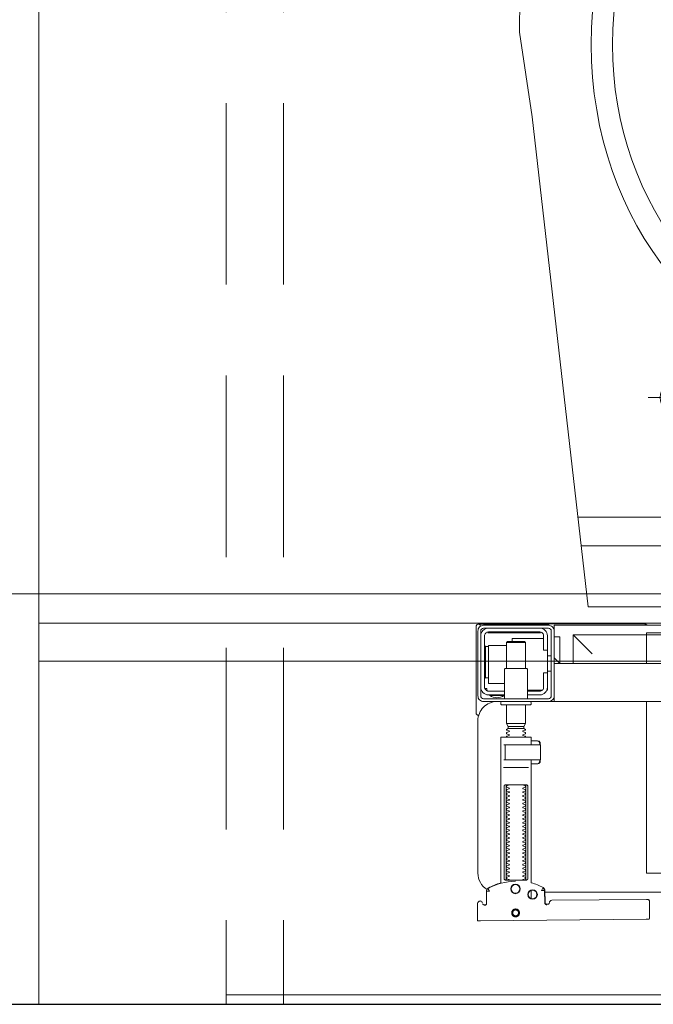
# Model space of a CAD drawing. Header units: millimetres. Extents: x 23192 to 177760, y -399809 to -79279.
# Tile 453 of 656: x 60372 to 60405, y -194641 to -194589. Entities that reach past the tile are written whole.
import ezdxf

# ---------------------------------------------------------------- set-up
doc = ezdxf.new("R2010")
doc.units = ezdxf.units.MM
doc.linetypes.add('DASHDOT', pattern=[25.4, 12.7, -6.35, 0, -6.35])
doc.linetypes.add('HIDDEN2', pattern=[4.7625, 3.175, -1.5875])
doc.layers.get('0').update_dxf_attribs({"lineweight": 0})
for name, color, linetype, lineweight in [('!! 0_ Istn-sciany', 3, 'Continuous', 30), ('!! 0_Osie', 1, 'DASHDOT', 13), ('!! 2 ZABUDOWA GK-MDF', 54, 'Continuous', 13), ('!! 2_wypos-sanitarne', 240, 'Continuous', 9), ('0-osie-liniA', 14, 'DASHDOT', 5)]:
    doc.layers.add(name, color=color, linetype=linetype, lineweight=lineweight)
doc.layers.add('!! 2_WYBURZENIA DO REMONTU', color=7, linetype='Continuous', lineweight=0, true_color=0x4d4d4d, plot=False)
doc.layers.add('!!_@ wypos sanit nd', color=7, linetype='Continuous', lineweight=0, plot=False)
doc.layers.add('Powierzchnia', color=140, linetype='Continuous', lineweight=5, plot=False)

# ---------------------------------------------------------------- blocks, each defined once
blk = doc.blocks.new('A$C5ec76950')
at = {"lineweight": 0}
for p, q in [((-142.1, 0), (-171.53, -257.05)), ((-142.1, 0), (142.1, 0)), ((142.1, 0), (171.53, -257.05)), ((-145.77, -32), (145.77, -32)), ((-147.48, -47), (147.48, -47)), ((-104.1, -109.84), (-104.1, -95.39)), ((95.9, -109.84), (95.9, -95.39)), ((-104.1, -109.84), (-118.2, -109.84)), ((-104.1, -109.84), (-89.27, -109.84)), ((-104.1, -109.84), (-104.1, -124.06)), ((95.9, -109.84), (81.8, -109.84)), ((95.9, -109.84), (110.73, -109.84)), ((95.9, -109.84), (95.9, -124.06)), ((-34.99, -155.14), (40.01, -155.14)), ((-44.4, -168.12), (-44.4, -217.67)), ((49.42, -168.12), (49.42, -217.67)), ((-171.53, -257.05), (-178.21, -301.4)), ((171.53, -257.05), (178.21, -301.4)), ((-178.21, -301.4), (-177.65, -346.92)), ((178.21, -301.4), (177.65, -346.92)), ((-141.95, -305), (-140.95, -305)), ((-177.65, -346.92), (-175.08, -360.84)), ((177.65, -346.92), (175.08, -360.84)), ((-175.08, -360.84), (-171.16, -375.27)), ((175.08, -360.84), (171.16, -375.27)), ((-171.16, -375.27), (-166.01, -389.33)), ((171.16, -375.27), (166.01, -389.33)), ((-166.01, -389.33), (-159.69, -402.91)), ((166.01, -389.33), (159.69, -402.91)), ((-159.69, -402.91), (-152.23, -415.93)), ((159.69, -402.91), (152.23, -415.93)), ((-152.23, -415.93), (-143.69, -428.28)), ((152.23, -415.93), (143.69, -428.28)), ((-143.69, -428.28), (-134.13, -439.88)), ((143.69, -428.28), (134.13, -439.88)), ((-134.13, -439.88), (-117.71, -455.96)), ((134.13, -439.88), (117.71, -455.96)), ((-117.71, -455.96), (-100.01, -469.4)), ((117.71, -455.96), (100.01, -469.4)), ((-100.01, -469.4), (-87.1, -477.25)), ((100.01, -469.4), (87.1, -477.25)), ((-87.1, -477.25), (-65.38, -487.74)), ((87.1, -477.25), (65.38, -487.74)), ((-65.38, -487.74), (-50.7, -492.46)), ((65.38, -487.74), (50.7, -492.46)), ((-50.7, -492.46), (-30.19, -497.25)), ((50.7, -492.46), (30.19, -497.25)), ((-30.19, -497.25), (-15.15, -499.23)), ((-15.15, -499.23), (0, -499.95)), ((15.15, -499.23), (0, -499.95)), ((30.19, -497.25), (15.15, -499.23))]:
    blk.add_line(p, q, dxfattribs=at)
for centre, radius, start, end in [((-32.44, -166.89), 12.02, 102.2339, 185.8899), ((37.46, -166.89), 12.02, 354.1101, 77.7661), ((2.51, -215.37), 46.97, 182.8022, 357.1978)]:
    blk.add_arc(centre, radius, start, end, dxfattribs=at)
for centre in [(-104.1, -109.84), (95.9, -109.84)]:
    blk.add_ellipse(centre, major_axis=(5.99, 5.99), ratio=1, start_param=5.497787, end_param=11.780972, dxfattribs=at)
for major_axis, ratio in [((0, -170), 0.823529), ((0, -155.45), 0.829092)]:
    blk.add_ellipse((0.54, -295), major_axis=major_axis, ratio=ratio, dxfattribs=at)
blk = doc.blocks.new('A$Cff2eaf8b')
for points in [[(0.16424, 0.07378), (0.16327, 0.07377), (0.16304, 0.07374), (0.16282, 0.07366), (0.16262, 0.07353), (0.16265, 0.07357), (0.16258, 0.07337), (0.16257, 0.07317, -0.157432), (0.16238, 0.07258), (0.1621, 0.07218, -0.241147), (0.16129, 0.07175), (0.1115, 0.07128), (0.11133, 0.07127), (0.11119, 0.07127), (0.11107, 0.07127), (0.11094, 0.07128), (0.11078, 0.0713), (0.11062, 0.07135), (0.11047, 0.07143), (0.11033, 0.07153), (0.11022, 0.07165), (0.11012, 0.07179), (0.11005, 0.07194), (0.11001, 0.0721), (0.10999, 0.07227), (0.10995, 0.08127), (0.11022, 0.08166)], [(0.19647, 0.0744), (0.19626, 0.07438), (0.19604, 0.0743), (0.19585, 0.07417), (0.19566, 0.07396, 0.132231), (0.19551, 0.07346), (0.19546, 0.06691)], [(0.19768, 0.0731, 0.415336), (0.19869, 0.07211)], [(0.19885, 0.07212), (0.19898, 0.07212), (0.19912, 0.07213), (0.19927, 0.07216), (0.1994, 0.07222), (0.19953, 0.07229), (0.19965, 0.07238), (0.19975, 0.07248), (0.20007, 0.07294, 0.158481), (0.20025, 0.07353)], [(0.18031, 0.06175, 0.125713), (0.19466, 0.06556, 0.121439), (0.19519, 0.06605, -0.262119), (0.2, 0.0575), (0.2, -0.0225, -0.414214), (0.19, -0.0325), (0.18751, -0.0325, 0.405519), (0.188, -0.032), (0.188, -0.0313, 0.414214), (0.1875, -0.0308), (0.1725, -0.0308, 0.414214), (0.172, -0.0313), (0.172, -0.032, 0.405519), (0.17249, -0.0325, 0.001664), (0.15993, -0.0325)], [(0.172, -0.00986), (0.172, -0.01366, 0.414214), (0.1722, -0.01386), (0.18462, -0.01386), (0.1878, -0.01386, 0.414214), (0.188, -0.01366), (0.188, 0.06267), (0.18885, 0.06292), (0.18969, 0.06319), (0.19052, 0.0635), (0.19134, 0.06382), (0.19215, 0.06417), (0.19295, 0.06454), (0.19374, 0.06494), (0.19456, 0.06538), (0.19464, 0.06544), (0.19473, 0.0655), (0.19481, 0.06557), (0.19488, 0.06564), (0.19495, 0.06572), (0.19502, 0.06581)], [(0.17647, 0.01114, 0.182836), (0.17636, 0.01123), (0.17515, 0.01163, 0.050055), (0.175, 0.0119), (0.175, 0.01218, 0.050055), (0.17515, 0.01244), (0.17636, 0.01285, 0.719897), (0.17636, 0.01323), (0.17515, 0.01363, 0.050055), (0.175, 0.0139), (0.175, 0.01418, 0.050055), (0.17515, 0.01444), (0.17636, 0.01485, 0.719897), (0.17636, 0.01523), (0.17515, 0.01563, 0.050055), (0.175, 0.0159), (0.175, 0.01618, 0.050055), (0.17515, 0.01644), (0.17636, 0.01685, 0.719897), (0.17636, 0.01723), (0.17515, 0.01763, 0.050055), (0.175, 0.0179), (0.175, 0.01818, 0.050055), (0.17515, 0.01844), (0.17636, 0.01885, 0.719897), (0.17636, 0.01923), (0.17515, 0.01963, 0.050055), (0.175, 0.0199), (0.175, 0.02018, 0.050055), (0.17515, 0.02044), (0.17636, 0.02085, 0.719897), (0.17636, 0.02123), (0.17515, 0.02163, 0.050055), (0.175, 0.0219), (0.175, 0.02218, 0.050055), (0.17515, 0.02244), (0.17636, 0.02285, 0.719897), (0.17636, 0.02323), (0.17515, 0.02363, 0.050055), (0.175, 0.0239), (0.175, 0.02418, 0.050055), (0.17515, 0.02444), (0.17636, 0.02485, 0.719897), (0.17636, 0.02523), (0.17515, 0.02563, 0.050055), (0.175, 0.0259), (0.175, 0.02618, 0.050055), (0.17515, 0.02644), (0.17636, 0.02685, 0.719897), (0.17636, 0.02723), (0.17515, 0.02763, 0.050055), (0.175, 0.0279), (0.175, 0.02818, 0.050055), (0.17515, 0.02844), (0.17636, 0.02885, 0.719897), (0.17636, 0.02923), (0.17515, 0.02963, 0.050055), (0.175, 0.0299), (0.175, 0.03018, 0.050055), (0.17515, 0.03044), (0.17636, 0.03085, 0.719897), (0.17636, 0.03123), (0.17515, 0.03163, 0.050055), (0.175, 0.0319), (0.175, 0.03218, 0.050055), (0.17515, 0.03244), (0.17636, 0.03285, 0.719897), (0.17636, 0.03323), (0.17515, 0.03363, 0.050055), (0.175, 0.0339), (0.175, 0.03418, 0.050055), (0.17515, 0.03444), (0.17636, 0.03485, 0.719897), (0.17636, 0.03523), (0.17515, 0.03563, 0.050055), (0.175, 0.0359), (0.175, 0.03618, 0.050055), (0.17515, 0.03644), (0.17636, 0.03685, 0.719897), (0.17636, 0.03723), (0.17515, 0.03763, 0.050055), (0.175, 0.0379), (0.175, 0.03818, 0.050055), (0.17515, 0.03844), (0.17636, 0.03885, 0.719897), (0.17636, 0.03923), (0.17515, 0.03963, 0.050055), (0.175, 0.0399), (0.175, 0.04018, 0.050055), (0.17515, 0.04044), (0.17636, 0.04085, 0.719897), (0.17636, 0.04123), (0.17515, 0.04163, 0.050055), (0.175, 0.0419), (0.175, 0.04218, 0.050055), (0.17515, 0.04244), (0.17636, 0.04285, 0.719897), (0.17636, 0.04323), (0.17515, 0.04363, 0.050055), (0.175, 0.0439), (0.175, 0.04418, 0.050055), (0.17515, 0.04444), (0.17636, 0.04485, 0.719897), (0.17636, 0.04523), (0.17515, 0.04563, 0.050055), (0.175, 0.0459), (0.175, 0.04618, 0.050055), (0.17515, 0.04644), (0.17636, 0.04685, 0.719897), (0.17636, 0.04723), (0.17515, 0.04763, 0.050055), (0.175, 0.0479), (0.175, 0.04818, 0.050055), (0.17515, 0.04844), (0.17636, 0.04885, 0.719897), (0.17636, 0.04923), (0.17515, 0.04963, 0.050055), (0.175, 0.0499), (0.175, 0.05018, 0.050055), (0.17515, 0.05044), (0.17636, 0.05085, 0.719897), (0.17636, 0.05123), (0.17515, 0.05163, 0.050055), (0.175, 0.0519), (0.175, 0.05218, 0.050055), (0.17515, 0.05244), (0.17636, 0.05285, 0.719897), (0.17636, 0.05323), (0.17515, 0.05363, 0.050055), (0.175, 0.0539), (0.175, 0.05418, 0.050055), (0.17515, 0.05444), (0.17636, 0.05485, 0.719897), (0.17636, 0.05523), (0.17515, 0.05563, 0.050055), (0.175, 0.0559), (0.175, 0.05618, 0.050055), (0.17515, 0.05644), (0.17636, 0.05685, 0.719897), (0.17636, 0.05723), (0.17515, 0.05763, 0.050055), (0.175, 0.0579), (0.175, 0.05818, 0.050055), (0.17515, 0.05844), (0.17636, 0.05885, 0.719897), (0.17636, 0.05923), (0.17515, 0.05963, 0.050055), (0.175, 0.0599), (0.175, 0.06018, 0.050055), (0.17515, 0.06044), (0.17636, 0.06085, 0.474594), (0.17647, 0.06114)], [(0.18353, 0.06114, 0.474594), (0.18364, 0.06085), (0.18485, 0.06044, 0.050055), (0.185, 0.06018), (0.185, 0.0599, 0.050055), (0.18485, 0.05963), (0.18364, 0.05923, 0.719897), (0.18364, 0.05885), (0.18485, 0.05844, 0.050055), (0.185, 0.05818), (0.185, 0.0579, 0.050055), (0.18485, 0.05763), (0.18364, 0.05723, 0.719897), (0.18364, 0.05685), (0.18485, 0.05644, 0.050055), (0.185, 0.05618), (0.185, 0.0559, 0.050055), (0.18485, 0.05563), (0.18364, 0.05523, 0.719897), (0.18364, 0.05485), (0.18485, 0.05444, 0.050055), (0.185, 0.05418), (0.185, 0.0539, 0.050055), (0.18485, 0.05363), (0.18364, 0.05323, 0.719897), (0.18364, 0.05285), (0.18485, 0.05244, 0.050055), (0.185, 0.05218), (0.185, 0.0519, 0.050055), (0.18485, 0.05163), (0.18364, 0.05123, 0.719897), (0.18364, 0.05085), (0.18485, 0.05044, 0.050055), (0.185, 0.05018), (0.185, 0.0499, 0.050055), (0.18485, 0.04963), (0.18364, 0.04923, 0.719897), (0.18364, 0.04885), (0.18485, 0.04844, 0.050055), (0.185, 0.04818), (0.185, 0.0479, 0.050055), (0.18485, 0.04763), (0.18364, 0.04723, 0.719897), (0.18364, 0.04685), (0.18485, 0.04644, 0.050055), (0.185, 0.04618), (0.185, 0.0459, 0.050055), (0.18485, 0.04563), (0.18364, 0.04523, 0.719897), (0.18364, 0.04485), (0.18485, 0.04444, 0.050055), (0.185, 0.04418), (0.185, 0.0439, 0.050055), (0.18485, 0.04363), (0.18364, 0.04323, 0.719897), (0.18364, 0.04285), (0.18485, 0.04244, 0.050055), (0.185, 0.04218), (0.185, 0.0419, 0.050055), (0.18485, 0.04163), (0.18364, 0.04123, 0.719897), (0.18364, 0.04085), (0.18485, 0.04044, 0.050055), (0.185, 0.04018), (0.185, 0.0399, 0.050055), (0.18485, 0.03963), (0.18364, 0.03923, 0.719897), (0.18364, 0.03885), (0.18485, 0.03844, 0.050055), (0.185, 0.03818), (0.185, 0.0379, 0.050055), (0.18485, 0.03763), (0.18364, 0.03723, 0.719897), (0.18364, 0.03685), (0.18485, 0.03644, 0.050055), (0.185, 0.03618), (0.185, 0.0359, 0.050055), (0.18485, 0.03563), (0.18364, 0.03523, 0.719897), (0.18364, 0.03485), (0.18485, 0.03444, 0.050055), (0.185, 0.03418), (0.185, 0.0339, 0.050055), (0.18485, 0.03363), (0.18364, 0.03323, 0.719897), (0.18364, 0.03285), (0.18485, 0.03244, 0.050055), (0.185, 0.03218), (0.185, 0.0319, 0.050055), (0.18485, 0.03163), (0.18364, 0.03123, 0.719897), (0.18364, 0.03085), (0.18485, 0.03044, 0.050055), (0.185, 0.03018), (0.185, 0.0299, 0.050055), (0.18485, 0.02963), (0.18364, 0.02923, 0.719897), (0.18364, 0.02885), (0.18485, 0.02844, 0.050055), (0.185, 0.02818), (0.185, 0.0279, 0.050055), (0.18485, 0.02763), (0.18364, 0.02723, 0.719897), (0.18364, 0.02685), (0.18485, 0.02644, 0.050055), (0.185, 0.02618), (0.185, 0.0259, 0.050055), (0.18485, 0.02563), (0.18364, 0.02523, 0.719897), (0.18364, 0.02485), (0.18485, 0.02444, 0.050055), (0.185, 0.02418), (0.185, 0.0239, 0.050055), (0.18485, 0.02363), (0.18364, 0.02323, 0.719897), (0.18364, 0.02285), (0.18485, 0.02244, 0.050055), (0.185, 0.02218), (0.185, 0.0219, 0.050055), (0.18485, 0.02163), (0.18364, 0.02123, 0.719897), (0.18364, 0.02085), (0.18485, 0.02044, 0.050055), (0.185, 0.02018), (0.185, 0.0199, 0.050055), (0.18485, 0.01963), (0.18364, 0.01923, 0.719897), (0.18364, 0.01885), (0.18485, 0.01844, 0.050055), (0.185, 0.01818), (0.185, 0.0179, 0.050055), (0.18485, 0.01763), (0.18364, 0.01723, 0.719897), (0.18364, 0.01685), (0.18485, 0.01644, 0.050055), (0.185, 0.01618), (0.185, 0.0159, 0.050055), (0.18485, 0.01563), (0.18364, 0.01523, 0.719897), (0.18364, 0.01485), (0.18485, 0.01444, 0.050055), (0.185, 0.01418), (0.185, 0.0139, 0.050055), (0.18485, 0.01363), (0.18364, 0.01323, 0.719897), (0.18364, 0.01285), (0.18485, 0.01244, 0.050055), (0.185, 0.01218), (0.185, 0.0119, 0.050055), (0.18485, 0.01163), (0.18364, 0.01123, 0.182836), (0.18353, 0.01114)], [(0.18575, -0.00966), (0.18575, -0.00207), (0.18572, -0.00196), (0.18564, -0.00189), (0.18554, -0.00186), (0.18565, -0.00188), (0.18573, -0.00194), (0.18577, -0.00204), (0.18577, -0.00966), (0.18574, -0.00977), (0.18566, -0.00984), (0.18547, -0.00986), (0.18558, -0.00981), (0.18563, -0.00966), (0.18563, -0.00206), (0.18557, -0.00191), (0.18547, -0.00186), (0.16743, -0.00186, 0.414214), (0.16723, -0.00206), (0.16723, -0.00966, 0.414214), (0.16743, -0.00986), (0.18547, -0.00986)], [(0.18555, -0.00986, 0.414213), (0.18575, -0.00966), (0.18575, -0.00207), (0.18575, -0.00966), (0.18572, -0.00977), (0.18564, -0.00984), (0.18554, -0.00986)], [(0.175, -0.01382), (0.175, -0.01406, -0.050055), (0.17515, -0.01432), (0.17636, -0.01473, -0.719897), (0.17636, -0.01511), (0.17515, -0.01552, -0.050055), (0.175, -0.01578), (0.175, -0.01606, -0.050055), (0.17515, -0.01632), (0.17636, -0.01673, -0.719897), (0.17636, -0.01711), (0.17515, -0.01752, -0.050055), (0.175, -0.01778), (0.1759, -0.0183), (0.1759, -0.01936), (0.175, -0.02092), (0.175, -0.0308)], [(0.185, -0.01382), (0.185, -0.01406, 0.050055), (0.18485, -0.01432), (0.18364, -0.01473, 0.719897), (0.18364, -0.01511), (0.18485, -0.01552, 0.050055), (0.185, -0.01578), (0.185, -0.01606, 0.050055), (0.18485, -0.01632), (0.18364, -0.01673, 0.719897), (0.18364, -0.01711), (0.18485, -0.01752, 0.050055), (0.185, -0.01778), (0.1841, -0.0183), (0.1841, -0.01936), (0.185, -0.02092), (0.185, -0.0308)], [(0.2001, -0.02534, 0.126559), (0.19961, -0.02525)], [(0.20099, -0.02671, 0.198909), (0.20055, -0.02564, 0.091301), (0.2001, -0.02534)], [(0.16379, -0.0385), (0.1635, -0.0385), (0.1635, -0.04, -0.414214), (0.1675, -0.036), (0.174, -0.036)], [(0.174, -0.034), (0.174, -0.0493, 0.414214), (0.1745, -0.0498), (0.1855, -0.0498, 0.414214), (0.186, -0.0493), (0.186, -0.034)], [(0.19375, -0.03562, 0.119096), (0.19, -0.03454, 0.119096), (0.18625, -0.03562)], [(0.19375, -0.036), (0.19375, -0.03562), (0.18625, -0.03562), (0.18625, -0.036), (0.1945, -0.036, -0.414214), (0.1985, -0.04)], [(0.174, -0.038), (0.1675, -0.038, 0.414214), (0.1655, -0.04), (0.1655, -0.0475), (0.1635, -0.0475), (0.1635, -0.067, 0.414214), (0.1675, -0.071)], [(0.1635, -0.0595), (0.1655, -0.0595), (0.1655, -0.067, 0.414214), (0.1675, -0.069), (0.1945, -0.069, 0.414214), (0.1965, -0.067), (0.1965, -0.04, 0.414214), (0.1945, -0.038), (0.186, -0.038)], [(0.1945, -0.04497), (0.19515, -0.04496), (0.19542, -0.04496), (0.1956, -0.04496), (0.19566, -0.04496, 0.116465), (0.19589, -0.0449), (0.196, -0.04485), (0.196, -0.06155), (0.19589, -0.0615, 0.116465), (0.19566, -0.06144), (0.19542, -0.06144), (0.19515, -0.06144), (0.1945, -0.06143)], [(0.1945, -0.071, 0.414214), (0.1985, -0.067)], [(0.1987, -0.07216, 0.000114), (0.1987, -0.07216, 0.517015), (0.20003, -0.07309), (0.19993, -0.07313), (0.19983, -0.07315), (0.19971, -0.07318), (0.19958, -0.07319), (0.19948, -0.07319), (0.19903, -0.07319), (0.19841, -0.07319), (0.19771, -0.07319), (0.16427, -0.07319), (0.16392, -0.07319), (0.16356, -0.07319), (0.16323, -0.07319), (0.16293, -0.07319), (0.16269, -0.07319), (0.16249, -0.07319), (0.16236, -0.07319)], [(0.2001, -0.07306, 0.091301), (0.20055, -0.07276, 0.198909), (0.20099, -0.0717)], [(0.11124, -0.0725), (0.11142, -0.07274), (0.11165, -0.07293), (0.11192, -0.07308), (0.1122, -0.07317), (0.1125, -0.0732), (0.1623, -0.0732, 0.326231), (0.16325, -0.0725)]]:
    blk.add_lwpolyline(points, format="xyb")
for points in [[(0.19864, 0.08252), (0.11173, 0.08169)], [(0.20013, 0.08252), (0.20025, 0.07353)], [(0.16386, 0.07389), (0.16409, 0.07384), (0.16425, 0.07378), (0.1644, 0.07368), (0.16452, 0.07356), (0.16463, 0.07342), (0.16471, 0.07326), (0.16476, 0.07309), (0.16478, 0.07292), (0.16496, 0.06636), (0.16497, 0.06624), (0.16498, 0.06614), (0.165, 0.06604), (0.16503, 0.06594), (0.16507, 0.06584), (0.16511, 0.06575), (0.16516, 0.06566), (0.16521, 0.06557), (0.16527, 0.06549), (0.16534, 0.0654), (0.16542, 0.06533), (0.1655, 0.06526), (0.16558, 0.06519), (0.16567, 0.06513), (0.16576, 0.06508), (0.16651, 0.0647), (0.16726, 0.06433), (0.16803, 0.06399), (0.16881, 0.06367), (0.1696, 0.06337), (0.17039, 0.06309), (0.17119, 0.06284), (0.172, 0.0626), (0.172, -0.00186)], [(0.1651, 0.06653), (0.16492, 0.07312), (0.1649, 0.07329), (0.16485, 0.07345), (0.16478, 0.07361), (0.16467, 0.07374), (0.16455, 0.07386), (0.16441, 0.07396), (0.16425, 0.07403), (0.16409, 0.07408), (0.16391, 0.07409)], [(0.19757, 0.07355), (0.19749, 0.07368), (0.19738, 0.0738), (0.19726, 0.0739), (0.19713, 0.07399), (0.19698, 0.07405), (0.19683, 0.07408), (0.19667, 0.07409), (0.19577, 0.07408)], [(0.16493, 0.0675), (-0.16477, 0.0675)], [(0.172, 0.07087), (0.172, 0.06656)], [(-0.11847, -0.0325), (-0.11847, 0.0575), (0.11153, 0.0575), (0.11153, -0.0325)], [(0.17483, 0.06014), (0.17483, 0.01214)], [(0.18523, 0.01214), (0.18523, 0.06014)], [(0.16811, -0.00015), (0.16776, -0.00056), (0.16776, -0.00022), (0.16779, -0.00011), (0.16786, -0.00004), (0.16797, 0), (0.1681, 0.00001), (0.16822, 0.00001), (0.16841, 0.00003), (0.16887, 0.00014), (0.172, 0.00014)], [(0.16848, 0.00006), (0.16856, 0.00012), (0.16876, 0.00014)], [(0.18662, 0.00214), (0.17345, 0.00214)], [(0.16732, -0.0019), (0.16732, -0.00074), (0.16736, -0.00062), (0.16746, -0.00054), (0.16767, -0.00049)], [(0.16751, -0.00165), (0.16754, -0.00139), (0.16766, -0.00086)], [(0.17371, -0.00186), (0.18481, -0.00186), (0.18637, -0.00186)], [(0.16767, -0.01124), (0.16755, -0.01122), (0.16746, -0.01119), (0.16737, -0.01112), (0.16732, -0.01098), (0.16732, -0.00983)], [(0.16766, -0.01087), (0.16754, -0.01033), (0.16751, -0.01008)], [(0.18558, -0.00986), (0.18637, -0.00986)], [(0.172, -0.01186), (0.16887, -0.01186), (0.16841, -0.01176), (0.16831, -0.01174), (0.16819, -0.01174), (0.16806, -0.01173), (0.16794, -0.01172), (0.16783, -0.01166), (0.16776, -0.01151), (0.16776, -0.01117), (0.16811, -0.01157)], [(0.16876, -0.01186), (0.16866, -0.01186), (0.16848, -0.01178)], [(0.1759, -0.0183), (0.1841, -0.0183)], [(0.1841, -0.01936), (0.1759, -0.01936)], [(0.185, -0.02092), (0.175, -0.02092)], [(0.19962, -0.02522), (0.19976, -0.02523), (0.19987, -0.02526), (0.20001, -0.0253)], [(0.20099, -0.02671), (0.20099, -0.0717)], [(-0.16, -0.0355), (-0.16, -0.0325), (0.16, -0.0325), (0.16, -0.0355)], [(0.16, -0.0485), (0.16, -0.0365)], [(0.1635, -0.0475), (0.1635, -0.04)], [(0.174, -0.0385), (0.16618, -0.0385)], [(0.167, -0.03806), (0.16693, -0.03815), (0.16687, -0.03825), (0.16681, -0.03837), (0.16675, -0.0385)], [(0.19499, -0.03806), (0.19506, -0.03814), (0.19512, -0.03823), (0.19517, -0.03833), (0.19521, -0.03842), (0.19525, -0.03853), (0.19528, -0.03863), (0.19531, -0.03874), (0.19533, -0.03885), (0.19535, -0.03896), (0.19537, -0.03907), (0.19538, -0.03917), (0.19539, -0.03927), (0.19537, -0.03937), (0.19547, -0.0394), (0.19557, -0.0394), (0.19567, -0.0394), (0.19578, -0.0394), (0.19589, -0.0394), (0.19612, -0.0394), (0.19616, -0.0393), (0.19615, -0.03919), (0.19613, -0.03907), (0.19609, -0.03894), (0.19605, -0.03882), (0.19594, -0.03861)], [(0.186, -0.042), (0.1945, -0.042), (0.1945, -0.062), (0.185, -0.062)], [(0.19591, -0.04489), (0.19602, -0.04489), (0.19615, -0.04489), (0.19632, -0.04489), (0.1965, -0.04489)], [(0.1615, -0.0485), (0.1635, -0.0485)], [(0.175, -0.0498), (0.175, -0.06346), (0.1755, -0.06396), (0.1845, -0.06396), (0.185, -0.06346), (0.185, -0.0498)], [(0.16, -0.0555), (0.157, -0.0525), (0.16, -0.0525), (-0.16, -0.0525), (-0.157, -0.0525), (-0.16, -0.0555)], [(0.11153, -0.0525), (0.11153, -0.0675), (0.15, -0.0675)], [(0.14, -0.0575), (0.15, -0.0675), (0.15, -0.0525)], [(0.16, -0.0665), (0.157, -0.0665), (0.157, -0.0525)], [(0.1615, -0.0565), (0.1635, -0.0565)], [(0.1965, -0.06151), (0.19632, -0.06151), (0.19615, -0.06151), (0.19602, -0.06151), (0.19591, -0.06151)], [(0.1655, -0.0655), (0.182, -0.0655), (0.182, -0.06396)], [(0.185, -0.06346), (0.175, -0.06346)], [(0.16, -0.0695), (0.16, -0.0725), (0.03305, -0.0725)], [(0.16721, -0.0685), (0.19466, -0.0685), (0.19478, -0.0685)], [(0.17, -0.069), (0.17, -0.0685)], [(0.174, -0.069), (0.174, -0.0685)]]:
    blk.add_lwpolyline(points)
for points in [[(0.18024, 0.0763), (0.18044, 0.07631), (0.18064, 0.07634), (0.18083, 0.07639), (0.18102, 0.07646), (0.1812, 0.07655), (0.18138, 0.07665), (0.18154, 0.07677), (0.18168, 0.07691), (0.18182, 0.07706), (0.18193, 0.07722), (0.18204, 0.0774), (0.18212, 0.07758), (0.18219, 0.07777), (0.18223, 0.07796), (0.18226, 0.07816), (0.18227, 0.07836), (0.18226, 0.07857), (0.18223, 0.07876), (0.18217, 0.07896), (0.18211, 0.07915), (0.18202, 0.07933), (0.18191, 0.0795), (0.18179, 0.07966), (0.18165, 0.07981), (0.1815, 0.07994), (0.18134, 0.08006), (0.18117, 0.08016), (0.18099, 0.08024), (0.1808, 0.08031), (0.1806, 0.08036), (0.1804, 0.08038), (0.1802, 0.08039), (0.18, 0.08038), (0.1798, 0.08035), (0.17961, 0.0803), (0.17942, 0.08023), (0.17924, 0.08014), (0.17907, 0.08004), (0.17891, 0.07992), (0.17876, 0.07978), (0.17863, 0.07963), (0.17851, 0.07947), (0.17841, 0.07929), (0.17832, 0.07911), (0.17826, 0.07892), (0.17821, 0.07872), (0.17818, 0.07853), (0.17817, 0.07832), (0.17819, 0.07812), (0.17822, 0.07793), (0.17827, 0.07773), (0.17834, 0.07754), (0.17842, 0.07736), (0.17853, 0.07719), (0.17865, 0.07703), (0.17879, 0.07688), (0.17894, 0.07675), (0.1791, 0.07663), (0.17927, 0.07653), (0.17946, 0.07645), (0.17965, 0.07638), (0.17984, 0.07633), (0.18004, 0.07631)], [(0.18023, 0.07679), (0.18038, 0.0768), (0.18053, 0.07682), (0.18068, 0.07686), (0.18082, 0.07691), (0.18096, 0.07698), (0.18109, 0.07706), (0.18121, 0.07715), (0.18132, 0.07725), (0.18143, 0.07737), (0.18151, 0.07749), (0.18159, 0.07762), (0.18166, 0.07776), (0.18171, 0.0779), (0.18174, 0.07805), (0.18176, 0.0782), (0.18177, 0.07835), (0.18176, 0.0785), (0.18174, 0.07866), (0.1817, 0.0788), (0.18164, 0.07895), (0.18158, 0.07908), (0.1815, 0.07921), (0.18141, 0.07933), (0.1813, 0.07944), (0.18119, 0.07955), (0.18107, 0.07964), (0.18093, 0.07971), (0.1808, 0.07978), (0.18065, 0.07983), (0.18051, 0.07986), (0.18036, 0.07988), (0.1802, 0.07989), (0.18005, 0.07988), (0.1799, 0.07986), (0.17975, 0.07982), (0.17961, 0.07976), (0.17947, 0.0797), (0.17935, 0.07962), (0.17922, 0.07953), (0.17911, 0.07942), (0.17901, 0.07931), (0.17892, 0.07919), (0.17884, 0.07906), (0.17878, 0.07892), (0.17873, 0.07877), (0.1787, 0.07863), (0.17867, 0.07848), (0.17867, 0.07832), (0.17868, 0.07817), (0.1787, 0.07802), (0.17874, 0.07787), (0.17879, 0.07773), (0.17886, 0.07759), (0.17894, 0.07746), (0.17903, 0.07734), (0.17913, 0.07723), (0.17925, 0.07713), (0.17937, 0.07704), (0.1795, 0.07696), (0.17964, 0.0769), (0.17978, 0.07685), (0.17993, 0.07682), (0.18008, 0.07679)], [(0.16587, 0.06536), (0.16582, 0.06538), (0.16577, 0.06542), (0.16573, 0.06545), (0.16568, 0.06549), (0.16563, 0.06553), (0.16558, 0.06558), (0.16553, 0.06563), (0.16548, 0.06568), (0.16544, 0.06573), (0.1654, 0.06579), (0.16536, 0.06585), (0.16532, 0.06591), (0.16529, 0.06597), (0.16526, 0.06603), (0.16523, 0.0661), (0.16521, 0.06616), (0.16519, 0.06623), (0.16517, 0.06629), (0.16515, 0.06636), (0.16514, 0.06642), (0.16514, 0.06648), (0.16513, 0.06654), (0.16513, 0.06659), (0.16518, 0.06661), (0.16643, 0.06666), (0.16648, 0.06666), (0.16654, 0.06666), (0.16659, 0.06668), (0.16664, 0.06665), (0.16661, 0.06661), (0.16658, 0.06656), (0.16655, 0.06651), (0.16652, 0.06645), (0.16594, 0.06536)], [(0.18533, 0.06114), (0.18541, 0.06113), (0.1855, 0.06112), (0.18559, 0.06111), (0.18567, 0.06108), (0.18575, 0.06105), (0.18583, 0.06101), (0.18591, 0.06096), (0.18597, 0.0609), (0.18604, 0.06084), (0.18609, 0.06076), (0.18615, 0.06068), (0.18619, 0.06058), (0.18623, 0.06048), (0.18625, 0.06037), (0.18627, 0.06025), (0.18628, 0.06014), (0.18628, 0.01214), (0.18627, 0.01202), (0.18625, 0.01191), (0.18623, 0.0118), (0.18619, 0.01169), (0.18615, 0.0116), (0.18609, 0.01151), (0.18604, 0.01144), (0.18597, 0.01137), (0.18591, 0.01131), (0.18583, 0.01126), (0.18575, 0.01122), (0.18567, 0.01119), (0.18559, 0.01117), (0.1855, 0.01115), (0.18541, 0.01114), (0.18533, 0.01114), (0.17475, 0.01114), (0.17466, 0.01114), (0.17457, 0.01115), (0.17449, 0.01117), (0.1744, 0.01119), (0.17432, 0.01122), (0.17424, 0.01126), (0.17416, 0.01131), (0.17409, 0.01137), (0.17403, 0.01144), (0.17397, 0.01151), (0.17392, 0.0116), (0.17387, 0.01169), (0.17384, 0.0118), (0.17381, 0.01191), (0.17379, 0.01202), (0.17379, 0.01214), (0.17379, 0.06014), (0.17379, 0.06025), (0.17381, 0.06037), (0.17384, 0.06048), (0.17387, 0.06058), (0.17392, 0.06068), (0.17397, 0.06076), (0.17403, 0.06084), (0.17409, 0.0609), (0.17416, 0.06096), (0.17424, 0.06101), (0.17432, 0.06105), (0.1744, 0.06108), (0.17449, 0.06111), (0.17457, 0.06112), (0.17466, 0.06113), (0.17475, 0.06114)], [(-0.11847, -0.0685), (0.11153, -0.0685), (0.11153, -0.0675), (-0.11847, -0.0675)]]:
    blk.add_lwpolyline(points, close=True)
for points in [[(0.19546, 0.0669), (0.19546, 0.0669), (0.19546, 0.0669), (0.19546, 0.06691), (0.19546, 0.06691), (0.19546, 0.06691), (0.19546, 0.06691), (0.19546, 0.06691), (0.19546, 0.06691), (0.19546, 0.06691), (0.19546, 0.06691), (0.19546, 0.06691), (0.19546, 0.06691), (0.19546, 0.06691), (0.19546, 0.06691), (0.19546, 0.06691), (0.19546, 0.06691), (0.19546, 0.06691), (0.19546, 0.06691), (0.19546, 0.06691), (0.19546, 0.0669), (0.19546, 0.0669), (0.19546, 0.0669), (0.19546, 0.0669), (0.19546, 0.0669), (0.19546, 0.0669), (0.19546, 0.0669), (0.19546, 0.0669), (0.19546, 0.0669), (0.19546, 0.0669), (0.19546, 0.0669), (0.19546, 0.0669), (0.19546, 0.0669), (0.19546, 0.0669), (0.19546, 0.0669), (0.19546, 0.0669), (0.19545, 0.0669), (0.19545, 0.06691), (0.19545, 0.06691), (0.19545, 0.06691), (0.19545, 0.06691), (0.19545, 0.06691), (0.19545, 0.06691), (0.19545, 0.06691), (0.19545, 0.06691), (0.19544, 0.06691), (0.19544, 0.06691), (0.19544, 0.0669), (0.19544, 0.0669), (0.19544, 0.0669), (0.19543, 0.0669), (0.19543, 0.0669), (0.19543, 0.0669), (0.19543, 0.0669), (0.19543, 0.0669), (0.19543, 0.0669), (0.19543, 0.0669), (0.19542, 0.0669), (0.19542, 0.0669), (0.19542, 0.0669), (0.19542, 0.0669), (0.19542, 0.0669), (0.19541, 0.0669), (0.19541, 0.0669), (0.19541, 0.0669), (0.19541, 0.0669), (0.19541, 0.0669), (0.1954, 0.0669), (0.1954, 0.0669), (0.1954, 0.0669), (0.19539, 0.0669), (0.19539, 0.0669), (0.19539, 0.0669), (0.19537, 0.06691), (0.19537, 0.06691), (0.19537, 0.06691), (0.19536, 0.06691), (0.19536, 0.06691), (0.19535, 0.06691), (0.19535, 0.06691), (0.19534, 0.06691), (0.19534, 0.06691), (0.19533, 0.06691), (0.19533, 0.06691), (0.19532, 0.06691), (0.19532, 0.06691), (0.19531, 0.06691), (0.19531, 0.06691), (0.1953, 0.06691), (0.19529, 0.06691), (0.19529, 0.06691), (0.19528, 0.06691), (0.19527, 0.06691), (0.19527, 0.06691), (0.19526, 0.06691), (0.19525, 0.06691), (0.19524, 0.06691), (0.19523, 0.06691), (0.19523, 0.06691), (0.19522, 0.06691), (0.19521, 0.06691), (0.1952, 0.06691), (0.19519, 0.06691), (0.19518, 0.06691), (0.19517, 0.06691), (0.19516, 0.06691), (0.19515, 0.06691), (0.19514, 0.06691), (0.19513, 0.06691), (0.19512, 0.06691), (0.19511, 0.06691), (0.1951, 0.06691), (0.19509, 0.06691), (0.19508, 0.06691), (0.19507, 0.06691), (0.19506, 0.06691), (0.19505, 0.06691), (0.19504, 0.06691), (0.19503, 0.06691), (0.19502, 0.06691), (0.19501, 0.06691), (0.19499, 0.06691), (0.19498, 0.06691), (0.19497, 0.06691), (0.19496, 0.06691), (0.19495, 0.06691), (0.19494, 0.06692), (0.19492, 0.06692), (0.19491, 0.06692), (0.1949, 0.06692), (0.19489, 0.06692), (0.19487, 0.06692), (0.19486, 0.06692), (0.19485, 0.06692), (0.19484, 0.06692), (0.19482, 0.06692), (0.19481, 0.06692), (0.19469, 0.06692), (0.19464, 0.06692), (0.19459, 0.06692), (0.19456, 0.06692), (0.19453, 0.06692), (0.19451, 0.06692), (0.19448, 0.06692), (0.19445, 0.06692), (0.19443, 0.06692), (0.1944, 0.06692), (0.19438, 0.06692), (0.19435, 0.06692), (0.19433, 0.06692), (0.1943, 0.06692), (0.19428, 0.06692), (0.19427, 0.06692), (0.19425, 0.06692), (0.19423, 0.06692), (0.19422, 0.06692), (0.19421, 0.06692), (0.19419, 0.06692), (0.19418, 0.06692), (0.19418, 0.06692), (0.19417, 0.06692), (0.19416, 0.06692), (0.19416, 0.06692), (0.19415, 0.06692), (0.19415, 0.06693), (0.19414, 0.06693), (0.19414, 0.06693), (0.19413, 0.06693), (0.19413, 0.06693), (0.19412, 0.06693), (0.19412, 0.06693), (0.19411, 0.06693), (0.19411, 0.06693), (0.19411, 0.06692), (0.1941, 0.06692), (0.1941, 0.06692), (0.1941, 0.06692), (0.19409, 0.06692), (0.19409, 0.06692), (0.19409, 0.06692), (0.19408, 0.06692), (0.19408, 0.06692), (0.19408, 0.06692), (0.19407, 0.06692), (0.19407, 0.06692), (0.19406, 0.06692), (0.19406, 0.06692), (0.19406, 0.06692), (0.19406, 0.06692), (0.19405, 0.06692), (0.19405, 0.06692), (0.19405, 0.06692), (0.19405, 0.06692), (0.19404, 0.06693), (0.19404, 0.06693), (0.19404, 0.06693), (0.19403, 0.06693), (0.19403, 0.06693), (0.19402, 0.06693), (0.19402, 0.06694), (0.19402, 0.06694), (0.19401, 0.06694), (0.19401, 0.06694), (0.19401, 0.06694), (0.194, 0.06694), (0.194, 0.06694), (0.194, 0.06694), (0.194, 0.06694), (0.194, 0.06694), (0.194, 0.06694), (0.19399, 0.06694), (0.19399, 0.06694), (0.19399, 0.06694), (0.19399, 0.06694), (0.19399, 0.06694), (0.19399, 0.06694), (0.19399, 0.06694), (0.19398, 0.06694), (0.19398, 0.06694), (0.19398, 0.06694), (0.19398, 0.06693), (0.19398, 0.06693), (0.19397, 0.06693), (0.19397, 0.06693), (0.19397, 0.06693), (0.19397, 0.06693), (0.19397, 0.06692), (0.19397, 0.06692), (0.19397, 0.06692), (0.19397, 0.06692), (0.19397, 0.06692), (0.19397, 0.06691), (0.19397, 0.06691), (0.19397, 0.06691), (0.19397, 0.06691), (0.19397, 0.0669), (0.19397, 0.0669), (0.19397, 0.0669), (0.19397, 0.0669), (0.19397, 0.0669), (0.19397, 0.06689), (0.19397, 0.06689), (0.19397, 0.06689), (0.19397, 0.06689), (0.19397, 0.06689), (0.19397, 0.06688), (0.19397, 0.06688), (0.19398, 0.06688), (0.19398, 0.06688), (0.19398, 0.06688), (0.19398, 0.06687), (0.19399, 0.06687), (0.19399, 0.06687), (0.19399, 0.06687), (0.194, 0.06686), (0.194, 0.06686), (0.19401, 0.06685), (0.19401, 0.06685), (0.19401, 0.06685), (0.19402, 0.06684), (0.19402, 0.06684), (0.19402, 0.06684), (0.19402, 0.06683), (0.19403, 0.06683), (0.19403, 0.06683), (0.19403, 0.06682), (0.19403, 0.06682), (0.19403, 0.06682), (0.19403, 0.06681), (0.19403, 0.06681), (0.19404, 0.06681), (0.19404, 0.06681), (0.19404, 0.0668), (0.19404, 0.0668), (0.19404, 0.0668), (0.19404, 0.06679), (0.19405, 0.06679), (0.19405, 0.06679), (0.19405, 0.06678), (0.19405, 0.06678), (0.19405, 0.06677), (0.19406, 0.06677), (0.19406, 0.06677), (0.19406, 0.06676), (0.19406, 0.06676), (0.19407, 0.06675), (0.19407, 0.06675), (0.19407, 0.06674), (0.19408, 0.06673), (0.19408, 0.06672), (0.19409, 0.06671), (0.1941, 0.0667), (0.1941, 0.06669), (0.19411, 0.06668), (0.19412, 0.06666), (0.19414, 0.06663), (0.19416, 0.06659), (0.19418, 0.06655), (0.19419, 0.06653), (0.1942, 0.06652), (0.19421, 0.0665), (0.19422, 0.06648), (0.19423, 0.06646), (0.19433, 0.06627), (0.19434, 0.06626), (0.19435, 0.06624), (0.19436, 0.06622), (0.19437, 0.06621), (0.19438, 0.06619), (0.19439, 0.06618), (0.1944, 0.06616), (0.1944, 0.06614), (0.19441, 0.06613), (0.19442, 0.06611), (0.19443, 0.0661), (0.19444, 0.06608), (0.19445, 0.06607), (0.19445, 0.06605), (0.19446, 0.06604), (0.19447, 0.06603), (0.19448, 0.06601), (0.19448, 0.066), (0.19449, 0.06598), (0.1945, 0.06597), (0.19451, 0.06596), (0.19451, 0.06595), (0.19452, 0.06593), (0.19453, 0.06592), (0.19453, 0.06591), (0.19454, 0.0659), (0.19455, 0.06588), (0.19455, 0.06587), (0.19456, 0.06586), (0.19457, 0.06585), (0.19457, 0.06584), (0.19458, 0.06583), (0.19458, 0.06582), (0.19459, 0.06581), (0.19459, 0.0658), (0.1946, 0.06579), (0.1946, 0.06578), (0.19461, 0.06577), (0.19461, 0.06576), (0.19462, 0.06575), (0.19462, 0.06574), (0.19463, 0.06573), (0.19463, 0.06572), (0.19464, 0.06572), (0.19464, 0.06571), (0.19464, 0.0657), (0.19465, 0.06569), (0.19465, 0.06569), (0.19466, 0.06568), (0.19466, 0.06567), (0.19466, 0.06567), (0.19467, 0.06566), (0.19467, 0.06566), (0.19467, 0.06565), (0.19467, 0.06565), (0.19468, 0.06564), (0.19468, 0.06564), (0.19468, 0.06564), (0.19468, 0.06563), (0.19468, 0.06563), (0.19468, 0.06563), (0.19468, 0.06563), (0.19468, 0.06563), (0.19468, 0.06562), (0.19469, 0.06562), (0.19469, 0.06562), (0.19469, 0.06562), (0.19469, 0.06562), (0.19469, 0.06562), (0.19469, 0.06562), (0.19469, 0.06561), (0.19469, 0.06561), (0.19469, 0.06561), (0.19469, 0.06561), (0.19469, 0.06561), (0.19469, 0.06561), (0.19469, 0.06561), (0.19469, 0.06561), (0.19469, 0.06561), (0.19469, 0.06561), (0.19469, 0.06561), (0.19469, 0.06561), (0.19469, 0.06561), (0.19469, 0.06561), (0.19469, 0.06561), (0.19469, 0.06561), (0.19469, 0.0656), (0.19469, 0.0656), (0.19469, 0.0656), (0.19469, 0.0656), (0.19469, 0.0656), (0.19469, 0.0656), (0.19468, 0.0656), (0.19468, 0.0656), (0.19468, 0.0656), (0.19468, 0.0656), (0.19468, 0.0656), (0.19468, 0.0656), (0.19468, 0.0656), (0.19469, 0.0656), (0.19469, 0.0656), (0.19469, 0.0656), (0.19469, 0.0656), (0.19469, 0.0656), (0.19469, 0.0656), (0.19469, 0.0656), (0.19469, 0.0656), (0.19469, 0.0656), (0.19469, 0.0656), (0.19469, 0.0656), (0.19469, 0.0656, 0.269557)], [(0.16, -0.0695), (0.16, -0.0355, -0.414214), (0.163, -0.0325), (0.197, -0.0325, -0.414214), (0.2, -0.0355), (0.2, -0.0695, -0.414214), (0.197, -0.0725), (0.163, -0.0725, -0.414214)], [(0.1985, -0.0355), (0.1985, -0.0695, -0.414214), (0.197, -0.071), (0.163, -0.071, -0.414214), (0.1615, -0.0695), (0.1615, -0.0355, -0.414214), (0.163, -0.034), (0.197, -0.034, -0.414214)]]:
    blk.add_lwpolyline(points, format="xyb", close=True)
for centre, radius in [((0.17128, 0.06872), 0.00247), ((0.17128, 0.06871), 0.00227), ((0.18031, 0.0658), 0.00247), ((0.18031, 0.0658), 0.00227)]:
    blk.add_circle(centre, radius)
for centre, major_axis, ratio, start_param, end_param in [((0.11145, 0.08128), (-0.0015, -0.00001), 0.008666, 6.276938, 6.283143), ((0.11172, 0.08167), (0.0015, 0.00001), 0.008666, 1.564549, 3.135353), ((0.19863, 0.08251), (0.0015, 0.00001), 0.008666, 0.000034, 1.564556), ((0.16326, 0.07477), (0.00001, -0.001), 0.006244, 0, 0.008667), ((0.19846, 0.074), (-0.000892, -0.000453), 0.001081, 6.273741, 6.283185), ((0.19868, 0.07311), (-0.001, -0.00001), 0.00236, 6.276941, 6.283185), ((0.19875, 0.07351), (0.0015, 0.00002), 0.011557, 6.27692, 6.283202), ((0.19849, 0.07212), (0.000501, 0.000005), 0.008666, 5.12776, 5.491123), ((0.19868, 0.07311), (0.000013, -0.001), 0.403131, 6.273715, 6.283185), ((0.19883, 0.07312), (0.000018, -0.001), 0.702652, 6.271005, 6.283185), ((0.17484, 0.06014), (0, 0.001), 0.006244, 0, 1.570796), ((0.18031, 0.06225), (0.000005, -0.0005), 0.006244, 0, 0.008667), ((0.18524, 0.06014), (0, -0.001), 0.006244, 3.141593, 4.712389), ((0.17484, 0.01214), (0, -0.001), 0.006244, 4.712389, 6.283185), ((0.18524, 0.01214), (0, -0.001), 0.006244, 4.712389, 6.283185), ((0.16768, -0.00069), (-0.000013, 0.0002), 0.199357, 6.276703, 6.276744), ((0.16768, -0.01104), (-0.000013, -0.0002), 0.199357, 0.006339, 0.00638)]:
    blk.add_ellipse(centre, major_axis=major_axis, ratio=ratio, start_param=start_param, end_param=end_param)
blk = doc.blocks.new('BLOK OSI')
at = {"layer": '0-osie-liniA', "ltscale": 5}
blk.add_lwpolyline([(48639.25763, -194702.0883), (55442.2848, -194702.0883)], dxfattribs=at)

msp = doc.modelspace()

# ---------------------------------------------------------------- linework, layer by layer
at = {"layer": '!! 0_ Istn-sciany'}
msp.add_lwpolyline([(60216.56735, -194641.12813), (60472.56735, -194641.12813)], dxfattribs=at)
at = {"layer": '!! 2 ZABUDOWA GK-MDF'}
for points in [[(60372.56735, -194641.12813), (60372.56735, -194491.12813)], [(60372.56735, -194621.12813), (60472.56735, -194621.12813)], [(60372.56735, -194623.12813), (60472.56735, -194623.12813)]]:
    msp.add_lwpolyline(points, dxfattribs=at)
at = {"layer": '!! 2_WYBURZENIA DO REMONTU', "linetype": 'HIDDEN2', "ltscale": 3}
for points in [[(60382.40068, -194508.12813), (60382.40068, -194641.12813)], [(60385.40068, -194508.12813), (60385.40068, -194641.12813)]]:
    msp.add_lwpolyline(points, dxfattribs=at)
at = {"layer": 'Powierzchnia'}
msp.add_lwpolyline([(60270.56735, -194351.5883), (60270.56735, -194619.5883), (60472.56735, -194619.5883), (60472.56735, -194503.5883), (60498.56735, -194503.5883), (60498.56735, -194372.5883), (60477.56735, -194372.5883), (60477.56735, -194351.5883)], close=True, dxfattribs=at)

# ---------------------------------------------------------------- block references
at = {"layer": '!! 0_Osie'}
msp.add_blockref('BLOK OSI', (8819.85593, 61.46017), dxfattribs=at)
at = {"layer": '!! 2_wypos-sanitarne', "xscale": 0.1, "yscale": 0.1, "zscale": 0.1, "rotation": 180}
msp.add_blockref('A$C5ec76950', (60415.60353, -194620.27968), dxfattribs=at)
at = {"layer": '!!_@ wypos sanit nd', "xscale": 100, "yscale": 100, "zscale": 100, "rotation": 180}
msp.add_blockref('A$Cff2eaf8b', (60415.60353, -194628.49768), dxfattribs=at)

doc.saveas('drawing.dxf')
